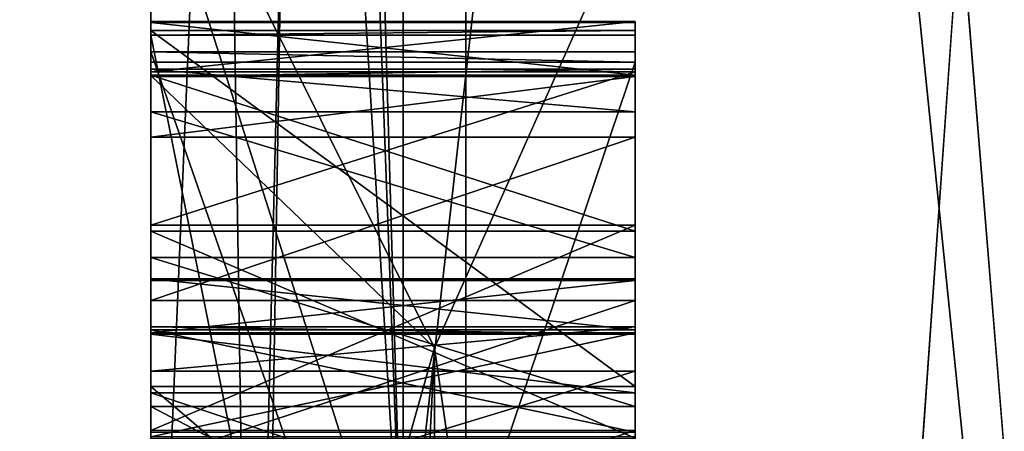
# Model space of a CAD drawing. Header units: millimetres. Extents: x -125 to 171, y -35 to 1363.
# Tile 213 of 656: x 114.9729 to 115.1762, y 16.7653 to 16.8503. Entities that reach past the tile are written whole.
import ezdxf

# ---------------------------------------------------------------- set-up
doc = ezdxf.new("R2010")
doc.units = ezdxf.units.MM
doc.header["$LTSCALE"] = 65.185185
for name, color, linetype in [('128', 7, 'CONTINUOUS'), ('131', 7, 'CONTINUOUS'), ('132', 7, 'CONTINUOUS'), ('135', 7, 'CONTINUOUS'), ('140', 7, 'CONTINUOUS'), ('141', 7, 'CONTINUOUS'), ('150', 7, 'CONTINUOUS'), ('151', 7, 'CONTINUOUS'), ('165', 7, 'CONTINUOUS'), ('166', 7, 'CONTINUOUS'), ('167', 7, 'CONTINUOUS'), ('168', 7, 'CONTINUOUS'), ('169', 7, 'CONTINUOUS'), ('172', 7, 'CONTINUOUS'), ('173', 7, 'CONTINUOUS'), ('174', 7, 'CONTINUOUS'), ('175', 7, 'CONTINUOUS'), ('176', 7, 'CONTINUOUS'), ('177', 7, 'CONTINUOUS'), ('178', 7, 'CONTINUOUS'), ('179', 7, 'CONTINUOUS'), ('2', 7, 'CONTINUOUS'), ('215', 7, 'CONTINUOUS'), ('216', 7, 'CONTINUOUS'), ('217', 7, 'CONTINUOUS'), ('218', 7, 'CONTINUOUS'), ('244', 7, 'CONTINUOUS'), ('245', 7, 'CONTINUOUS'), ('246', 7, 'CONTINUOUS'), ('247', 7, 'CONTINUOUS'), ('248', 7, 'CONTINUOUS'), ('249', 7, 'CONTINUOUS'), ('250', 7, 'CONTINUOUS'), ('251', 7, 'CONTINUOUS'), ('272', 7, 'CONTINUOUS'), ('273', 7, 'CONTINUOUS'), ('285', 7, 'CONTINUOUS'), ('286', 7, 'CONTINUOUS'), ('287', 7, 'CONTINUOUS'), ('3', 7, 'CONTINUOUS'), ('68', 7, 'CONTINUOUS'), ('681', 7, 'CONTINUOUS'), ('683', 7, 'CONTINUOUS'), ('685', 7, 'CONTINUOUS'), ('689', 7, 'CONTINUOUS')]:
    doc.layers.add(name, color=color, linetype=linetype)

msp = doc.modelspace()

# ---------------------------------------------------------------- linework, layer by layer
at = {"layer": '128', "linetype": 'CONTINUOUS'}
for points in [[(115, 16.9, 0), (115, 16.57504, -3.29821), (115, 16.84146, -0.53795), (115, 16.9, 0)], [(115, 16.9, 0), (115, 16.84146, -0.53795), (115, 16.84361, -0.47548), (115, 16.9, 0)], [(115, 16.9, 0), (115, 16.84361, -0.47548), (115, 16.84967, -0.10671), (115, 16.9, 0)], [(115, 16.76547, 0.0708), (115, 16.9, 0), (115, 16.80787, 0.03933), (115, 16.76547, 0.0708)], [(115, 16.9, 0), (115, 16.76547, 0.0708), (115, 16.68943, 0.1927), (115, 16.9, 0)], [(115, 16.80787, 0.03933), (115, 16.9, 0), (115, 16.83951, -0.01291), (115, 16.80787, 0.03933)], [(115, 16.83951, -0.01291), (115, 16.9, 0), (115, 16.84989, -0.06505), (115, 16.83951, -0.01291)], [(115, 16.84989, -0.06505), (115, 16.9, 0), (115, 16.84967, -0.10671), (115, 16.84989, -0.06505)], [(115, 16.84707, 0.32013), (115, 16.9, 0), (115, 16.84803, 0.25764), (115, 16.84707, 0.32013)], [(115, 16.9, 0), (115, 16.84707, 0.32013), (115, 16.83125, 0.5278), (115, 16.9, 0)], [(115, 16.84803, 0.25764), (115, 16.9, 0), (115, 16.77453, 0.194), (115, 16.84803, 0.25764)], [(115, 16.77453, 0.194), (115, 16.9, 0), (115, 16.68943, 0.1927), (115, 16.77453, 0.194)], [(115, 16.83853, 0.62186), (115, 16.9, 0), (115, 16.84002, 0.58022), (115, 16.83853, 0.62186)], [(115, 16.84002, 0.58022), (115, 16.9, 0), (115, 16.83125, 0.5278), (115, 16.84002, 0.58022)], [(115, 16.9, 0), (115, 16.83853, 0.62186), (115, 16.83873, 0.62188), (115, 16.9, 0)], [(115, 16.84967, -0.10671), (115, 16.84361, -0.47548), (115, 16.83877, -0.15874), (115, 16.84967, -0.10671)], [(115, 16.84707, 0.32013), (115, 16.34713, 0.31248), (115, 16.47386, 0.40038), (115, 16.84707, 0.32013)], [(115, 16.50576, 0.40152), (115, 16.84707, 0.32013), (115, 16.47386, 0.40038), (115, 16.50576, 0.40152)], [(115, 16.84707, 0.32013), (115, 16.50576, 0.40152), (115, 16.68612, 0.41838), (115, 16.84707, 0.32013)], [(115, 16.83125, 0.5278), (115, 16.84707, 0.32013), (115, 16.80121, 0.47461), (115, 16.83125, 0.5278)], [(115, 16.80121, 0.47461), (115, 16.84707, 0.32013), (115, 16.77043, 0.44224), (115, 16.80121, 0.47461)], [(115, 16.77043, 0.44224), (115, 16.84707, 0.32013), (115, 16.71802, 0.41952), (115, 16.77043, 0.44224)], [(115, 16.71802, 0.41952), (115, 16.84707, 0.32013), (115, 16.68612, 0.41838), (115, 16.71802, 0.41952)], [(115, 16.55655, -0.4656), (115, 16.56013, -0.3615), (115, 16.84361, -0.47548), (115, 16.55655, -0.4656)], [(115, 16.84361, -0.47548), (115, 16.56013, -0.3615), (115, 16.63606, -0.27229), (115, 16.84361, -0.47548)], [(115, 16.83877, -0.15874), (115, 16.84361, -0.47548), (115, 16.80659, -0.21066), (115, 16.83877, -0.15874)], [(115, 16.80659, -0.21066), (115, 16.84361, -0.47548), (115, 16.76388, -0.2417), (115, 16.80659, -0.21066)], [(115, 16.76388, -0.2417), (115, 16.84361, -0.47548), (115, 16.71058, -0.26226), (115, 16.76388, -0.2417)], [(115, 16.71058, -0.26226), (115, 16.84361, -0.47548), (115, 16.63606, -0.27229), (115, 16.71058, -0.26226)], [(115, 16.84146, -0.53795), (115, 16.57504, -3.29821), (115, 16.5458, -0.77792), (115, 16.84146, -0.53795)], [(115, 16.57504, 3.29821), (115, 16.83873, 0.62188), (115, 16.83853, 0.62186), (115, 16.57504, 3.29821)], [(115, 16.82604, 0.67354), (115, 16.57504, 3.29821), (115, 16.83853, 0.62186), (115, 16.82604, 0.67354)], [(115, 15.97954, 3.17967), (115, 16.57504, 3.29821), (115, 16.82604, 0.67354), (115, 15.97954, 3.17967)], [(115, 16.79229, 0.72445), (115, 15.97954, 3.17967), (115, 16.82604, 0.67354), (115, 16.79229, 0.72445)], [(115, 16.66883, -0.10579), (115, 16.66909, -0.05371), (115, 16.79675, -0.05436), (115, 16.66883, -0.10579)], [(115, 16.79675, -0.05436), (115, 16.66909, -0.05371), (115, 16.78627, -0.02306), (115, 16.79675, -0.05436)], [(115, 16.79643, -0.11686), (115, 16.66883, -0.10579), (115, 16.79675, -0.05436), (115, 16.79643, -0.11686)], [(115, 16.78563, -0.14806), (115, 16.66883, -0.10579), (115, 16.79643, -0.11686), (115, 16.78563, -0.14806)], [(115, 16.75928, 0.75454), (115, 15.97954, 3.17967), (115, 16.79229, 0.72445), (115, 16.75928, 0.75454)], [(115, 16.66909, -0.05371), (115, 16.65872, -0.00157), (115, 16.78627, -0.02306), (115, 16.66909, -0.05371)], [(115, 16.78627, -0.02306), (115, 16.65872, -0.00157), (115, 16.76515, 0.0083), (115, 16.78627, -0.02306)], [(115, 16.65792, -0.15782), (115, 16.66883, -0.10579), (115, 16.78563, -0.14806), (115, 16.65792, -0.15782)], [(115, 16.7642, -0.1792), (115, 16.65792, -0.15782), (115, 16.78563, -0.14806), (115, 16.7642, -0.1792)], [(115, 16.76547, 0.0708), (115, 16.73361, 0.08138), (115, 16.68943, 0.1927), (115, 16.76547, 0.0708)]]:
    msp.add_3dface(points, dxfattribs=at)
at = {"layer": '131', "linetype": 'CONTINUOUS'}
for points in [[(115, 15.32351, -12.66878), (115, 18.9108, -6.13917), (115.06504, 19.04759, -6.19583), (115, 15.32351, -12.66878)], [(115.06504, 15.42833, -12.77363), (115, 15.32351, -12.66878), (115.06504, 19.04759, -6.19583), (115.06504, 15.42833, -12.77363)], [(115.21787, 17.59196, -9.68461), (115.06504, 15.42833, -12.77363), (115.06504, 19.04759, -6.19583), (115.21787, 17.59196, -9.68461)], [(115.21787, 16.24944, 11.79934), (115.21787, 18.17305, 8.54453), (115.06504, 18.12532, 8.52478), (115.21787, 16.24944, 11.79934)], [(115.06504, 18.12532, 8.52478), (115, 17.9888, 8.46823), (115.06504, 13.71336, 14.59941), (115.06504, 18.12532, 8.52478)], [(115.21787, 16.24944, 11.79934), (115.06504, 18.12532, 8.52478), (115.06504, 13.71336, 14.59941), (115.21787, 16.24944, 11.79934)], [(115, 17.9888, 8.46823), (115, 13.60891, 14.49501), (115.06504, 13.71336, 14.59941), (115, 17.9888, 8.46823)], [(115.21787, 17.59196, -9.68461), (115.21787, 15.46496, -12.81029), (115.06504, 15.42833, -12.77363), (115.21787, 17.59196, -9.68461)]]:
    msp.add_3dface(points, dxfattribs=at)
at = {"layer": '132', "linetype": 'CONTINUOUS'}
for points in [[(115.05208, 16.72405, 8.23839), (115, 18.49744, 3.23214), (115.05208, 18.57309, 1.61413), (115.05208, 16.72405, 8.23839)], [(115.18118, 17.86944, 5.08398), (115.05208, 16.72405, 8.23839), (115.05208, 18.57309, 1.61413), (115.18118, 17.86944, 5.08398)], [(115, 18.11642, 4.93934), (115, 18.49744, 3.23214), (115.05208, 16.72405, 8.23839), (115, 18.11642, 4.93934)], [(115, 17.57819, 6.60372), (115, 18.11642, 4.93934), (115.05208, 16.72405, 8.23839), (115, 17.57819, 6.60372)], [(115, 17.39512, -7.07189), (115, 16.6616, -8.65984), (115.05208, 17.89453, -5.22979), (115, 17.39512, -7.07189)], [(115, 16.6616, -8.65984), (115, 15.7835, -10.17266), (115.05208, 17.89453, -5.22979), (115, 16.6616, -8.65984)], [(115.05208, 17.89453, -5.22979), (115, 15.7835, -10.17266), (115.05208, 14.78073, -11.362), (115.05208, 17.89453, -5.22979)], [(115.18118, 16.63066, -8.28161), (115.18118, 17.86924, -5.08469), (115.05208, 17.89453, -5.22979), (115.18118, 16.63066, -8.28161)], [(115.18118, 16.63066, -8.28161), (115.05208, 17.89453, -5.22979), (115.05208, 14.78073, -11.362), (115.18118, 16.63066, -8.28161)], [(115.18118, 17.86944, 5.08398), (115.18118, 16.63098, 8.28096), (115.05208, 16.72405, 8.23839), (115.18118, 17.86944, 5.08398)], [(115, 16.88743, 8.21075), (115, 17.57819, 6.60372), (115.05208, 16.72405, 8.23839), (115, 16.88743, 8.21075)], [(115, 16.05015, 9.74652), (115, 16.88743, 8.21075), (115.05208, 16.72405, 8.23839), (115, 16.05015, 9.74652)]]:
    msp.add_3dface(points, dxfattribs=at)
at = {"layer": '135', "linetype": 'CONTINUOUS'}
for points in [[(115.2, 15.79834, 6.54389), (115.2, 17.1), (115.05858, 16.78252, 2.95921), (115.2, 15.79834, 6.54389)], [(115.2, 17.1), (115.2, 15.79834, -6.54389), (115.05858, 16.78252, -2.95921), (115.2, 17.1)], [(115.2, 17.1), (115.05858, 16.78252, -2.95921), (115.05858, 16.78252, 2.95921), (115.2, 17.1)], [(115, 16.57504, -3.29821), (115, 16.9, 0), (115.05858, 16.78252, -2.95921), (115, 16.57504, -3.29821)], [(115, 16.9, 0), (115, 16.83873, 0.62188), (115.05858, 16.78252, 2.95921), (115, 16.9, 0)], [(115.05858, 16.78252, -2.95921), (115, 16.9, 0), (115.05858, 16.78252, 2.95921), (115.05858, 16.78252, -2.95921)], [(115, 16.57504, 3.29821), (115.05858, 16.78252, 2.95921), (115, 16.83873, 0.62188), (115, 16.57504, 3.29821)], [(115.05858, 14.7583, -8.52071), (115, 16.57504, -3.29821), (115.05858, 16.78252, -2.95921), (115.05858, 14.7583, -8.52071)], [(115, 16.57504, 3.29821), (115, 15.61266, 6.46954), (115.05858, 16.78252, 2.95921), (115, 16.57504, 3.29821)], [(115.05858, 16.78252, 2.95921), (115, 15.61266, 6.46954), (115.05858, 14.7583, 8.52071), (115.05858, 16.78252, 2.95921)], [(115.2, 15.79834, 6.54389), (115.05858, 16.78252, 2.95921), (115.05858, 14.7583, 8.52071), (115.2, 15.79834, 6.54389)], [(115.2, 15.79834, -6.54389), (115.05858, 14.7583, -8.52071), (115.05858, 16.78252, -2.95921), (115.2, 15.79834, -6.54389)]]:
    msp.add_3dface(points, dxfattribs=at)
at = {"layer": '140', "linetype": 'CONTINUOUS'}
for points in [[(115.1, 16.84361, -0.47548), (115.1, 16.84146, -0.53795), (115.1, 16.75641, -0.53502), (115.1, 16.84361, -0.47548)], [(115.1, 16.55655, -0.4656), (115.1, 16.84361, -0.47548), (115.1, 16.75641, -0.53502), (115.1, 16.55655, -0.4656)], [(115.1, 16.84146, -0.53795), (115.1, 16.5458, -0.77792), (115.1, 16.75641, -0.53502), (115.1, 16.84146, -0.53795)]]:
    msp.add_3dface(points, dxfattribs=at)
at = {"layer": '141', "linetype": 'CONTINUOUS'}
for points in [[(115, 16.84146, -0.53795), (115, 16.5458, -0.77792), (115.1, 16.84146, -0.53795), (115, 16.84146, -0.53795)], [(115.1, 16.84146, -0.53795), (115, 16.5458, -0.77792), (115.1, 16.5458, -0.77792), (115.1, 16.84146, -0.53795)]]:
    msp.add_3dface(points, dxfattribs=at)
at = {"layer": '150', "linetype": 'CONTINUOUS'}
for points in [[(115, 16.55655, -0.4656), (115, 16.84361, -0.47548), (115.1, 16.55655, -0.4656), (115, 16.55655, -0.4656)], [(115, 16.84361, -0.47548), (115.1, 16.84361, -0.47548), (115.1, 16.55655, -0.4656), (115, 16.84361, -0.47548)]]:
    msp.add_3dface(points, dxfattribs=at)
at = {"layer": '151', "linetype": 'CONTINUOUS'}
for points in [[(115, 16.84361, -0.47548), (115, 16.84146, -0.53795), (115.1, 16.84146, -0.53795), (115, 16.84361, -0.47548)], [(115, 16.84361, -0.47548), (115.1, 16.84146, -0.53795), (115.1, 16.84361, -0.47548), (115, 16.84361, -0.47548)]]:
    msp.add_3dface(points, dxfattribs=at)
at = {"layer": '165', "linetype": 'CONTINUOUS'}
for points in [[(115, 16.7642, -0.1792), (115, 16.78563, -0.14806), (115.1, 16.78563, -0.14806), (115, 16.7642, -0.1792)], [(115.1, 16.7642, -0.1792), (115, 16.7642, -0.1792), (115.1, 16.78563, -0.14806), (115.1, 16.7642, -0.1792)]]:
    msp.add_3dface(points, dxfattribs=at)
at = {"layer": '166', "linetype": 'CONTINUOUS'}
for points in [[(115, 16.78563, -0.14806), (115, 16.79643, -0.11686), (115.1, 16.79643, -0.11686), (115, 16.78563, -0.14806)], [(115.1, 16.78563, -0.14806), (115, 16.78563, -0.14806), (115.1, 16.79643, -0.11686), (115.1, 16.78563, -0.14806)]]:
    msp.add_3dface(points, dxfattribs=at)
at = {"layer": '167', "linetype": 'CONTINUOUS'}
for points in [[(115, 16.79643, -0.11686), (115, 16.79675, -0.05436), (115.1, 16.79675, -0.05436), (115, 16.79643, -0.11686)], [(115.1, 16.79643, -0.11686), (115, 16.79643, -0.11686), (115.1, 16.79675, -0.05436), (115.1, 16.79643, -0.11686)]]:
    msp.add_3dface(points, dxfattribs=at)
at = {"layer": '168', "linetype": 'CONTINUOUS'}
for points in [[(115, 16.79675, -0.05436), (115, 16.78627, -0.02306), (115.1, 16.78627, -0.02306), (115, 16.79675, -0.05436)], [(115.1, 16.79675, -0.05436), (115, 16.79675, -0.05436), (115.1, 16.78627, -0.02306), (115.1, 16.79675, -0.05436)]]:
    msp.add_3dface(points, dxfattribs=at)
at = {"layer": '169', "linetype": 'CONTINUOUS'}
for points in [[(115, 16.78627, -0.02306), (115, 16.76515, 0.0083), (115.1, 16.76515, 0.0083), (115, 16.78627, -0.02306)], [(115.1, 16.78627, -0.02306), (115, 16.78627, -0.02306), (115.1, 16.76515, 0.0083), (115.1, 16.78627, -0.02306)]]:
    msp.add_3dface(points, dxfattribs=at)
at = {"layer": '172', "linetype": 'CONTINUOUS'}
for points in [[(115, 16.73361, 0.08138), (115, 16.76547, 0.0708), (115.1, 16.76547, 0.0708), (115, 16.73361, 0.08138)], [(115.1, 16.73361, 0.08138), (115, 16.73361, 0.08138), (115.1, 16.76547, 0.0708), (115.1, 16.73361, 0.08138)]]:
    msp.add_3dface(points, dxfattribs=at)
at = {"layer": '173', "linetype": 'CONTINUOUS'}
for points in [[(115, 16.76547, 0.0708), (115, 16.80787, 0.03933), (115.1, 16.80787, 0.03933), (115, 16.76547, 0.0708)], [(115.1, 16.76547, 0.0708), (115, 16.76547, 0.0708), (115.1, 16.80787, 0.03933), (115.1, 16.76547, 0.0708)]]:
    msp.add_3dface(points, dxfattribs=at)
at = {"layer": '174', "linetype": 'CONTINUOUS'}
for points in [[(115, 16.80787, 0.03933), (115, 16.83951, -0.01291), (115.1, 16.83951, -0.01291), (115, 16.80787, 0.03933)], [(115.1, 16.80787, 0.03933), (115, 16.80787, 0.03933), (115.1, 16.83951, -0.01291), (115.1, 16.80787, 0.03933)]]:
    msp.add_3dface(points, dxfattribs=at)
at = {"layer": '175', "linetype": 'CONTINUOUS'}
for points in [[(115, 16.83951, -0.01291), (115, 16.84989, -0.06505), (115.1, 16.84989, -0.06505), (115, 16.83951, -0.01291)], [(115.1, 16.83951, -0.01291), (115, 16.83951, -0.01291), (115.1, 16.84989, -0.06505), (115.1, 16.83951, -0.01291)]]:
    msp.add_3dface(points, dxfattribs=at)
at = {"layer": '176', "linetype": 'CONTINUOUS'}
for points in [[(115, 16.84989, -0.06505), (115, 16.84967, -0.10671), (115.1, 16.84967, -0.10671), (115, 16.84989, -0.06505)], [(115.1, 16.84989, -0.06505), (115, 16.84989, -0.06505), (115.1, 16.84967, -0.10671), (115.1, 16.84989, -0.06505)]]:
    msp.add_3dface(points, dxfattribs=at)
at = {"layer": '177', "linetype": 'CONTINUOUS'}
for points in [[(115, 16.84967, -0.10671), (115, 16.83877, -0.15874), (115.1, 16.83877, -0.15874), (115, 16.84967, -0.10671)], [(115.1, 16.84967, -0.10671), (115, 16.84967, -0.10671), (115.1, 16.83877, -0.15874), (115.1, 16.84967, -0.10671)]]:
    msp.add_3dface(points, dxfattribs=at)
at = {"layer": '178', "linetype": 'CONTINUOUS'}
for points in [[(115, 16.83877, -0.15874), (115, 16.80659, -0.21066), (115.1, 16.80659, -0.21066), (115, 16.83877, -0.15874)], [(115.1, 16.83877, -0.15874), (115, 16.83877, -0.15874), (115.1, 16.80659, -0.21066), (115.1, 16.83877, -0.15874)]]:
    msp.add_3dface(points, dxfattribs=at)
at = {"layer": '179', "linetype": 'CONTINUOUS'}
for points in [[(115, 16.80659, -0.21066), (115, 16.76388, -0.2417), (115.1, 16.76388, -0.2417), (115, 16.80659, -0.21066)], [(115.1, 16.80659, -0.21066), (115, 16.80659, -0.21066), (115.1, 16.76388, -0.2417), (115.1, 16.80659, -0.21066)]]:
    msp.add_3dface(points, dxfattribs=at)
at = {"layer": '2', "color": 7, "linetype": 'CONTINUOUS', "true_color": 0xe0f2ff}
for points in [[(115, 15.32351, -12.66878), (115, 17.75343, -10.25016), (115, 18.9108, -6.13917), (115, 15.32351, -12.66878)], [(115, 17.9888, 8.46823), (115, 17.75343, 10.25016), (115, 13.60891, 14.49501), (115, 17.9888, 8.46823)], [(115, 17.75343, 10.25016), (115, 13.17724, 15.70383), (115, 13.60891, 14.49501), (115, 17.75343, 10.25016)], [(115, 13.17724, -15.70383), (115, 17.75343, -10.25016), (115, 15.32351, -12.66878), (115, 13.17724, -15.70383)], [(115, 17.61923, -6.41288), (115, 16.23801, -9.37494), (115, 17.39512, -7.07189), (115, 17.61923, -6.41288)], [(115, 16.23801, 9.37494), (115, 17.61923, 6.41288), (115, 16.88743, 8.21075), (115, 16.23801, 9.37494)], [(115, 17.39512, -7.07189), (115, 16.23801, -9.37494), (115, 16.6616, -8.65984), (115, 17.39512, -7.07189)], [(115, 16.05015, 9.74652), (115, 16.23801, 9.37494), (115, 16.88743, 8.21075), (115, 16.05015, 9.74652)]]:
    msp.add_3dface(points, dxfattribs=at)
at = {"layer": '215', "linetype": 'CONTINUOUS'}
for points in [[(115, 16.34713, 0.31248), (115, 16.84707, 0.32013), (115.1, 16.34713, 0.31248), (115, 16.34713, 0.31248)], [(115.1, 16.34713, 0.31248), (115, 16.84707, 0.32013), (115.1, 16.84707, 0.32013), (115.1, 16.34713, 0.31248)]]:
    msp.add_3dface(points, dxfattribs=at)
at = {"layer": '216', "linetype": 'CONTINUOUS'}
for points in [[(115, 16.84707, 0.32013), (115, 16.84803, 0.25764), (115.1, 16.84803, 0.25764), (115, 16.84707, 0.32013)], [(115.1, 16.84707, 0.32013), (115, 16.84707, 0.32013), (115.1, 16.84803, 0.25764), (115.1, 16.84707, 0.32013)]]:
    msp.add_3dface(points, dxfattribs=at)
at = {"layer": '217', "linetype": 'CONTINUOUS'}
for points in [[(115, 16.84803, 0.25764), (115, 16.77453, 0.194), (115.1, 16.77453, 0.194), (115, 16.84803, 0.25764)], [(115.1, 16.84803, 0.25764), (115, 16.84803, 0.25764), (115.1, 16.77453, 0.194), (115.1, 16.84803, 0.25764)]]:
    msp.add_3dface(points, dxfattribs=at)
at = {"layer": '218', "linetype": 'CONTINUOUS'}
for points in [[(115, 16.77453, 0.194), (115, 16.68943, 0.1927), (115.1, 16.68943, 0.1927), (115, 16.77453, 0.194)], [(115.1, 16.77453, 0.194), (115, 16.77453, 0.194), (115.1, 16.68943, 0.1927), (115.1, 16.77453, 0.194)]]:
    msp.add_3dface(points, dxfattribs=at)
at = {"layer": '244', "linetype": 'CONTINUOUS'}
for points in [[(115, 16.75928, 0.75454), (115, 16.79229, 0.72445), (115.1, 16.79229, 0.72445), (115, 16.75928, 0.75454)], [(115.1, 16.75928, 0.75454), (115, 16.75928, 0.75454), (115.1, 16.79229, 0.72445), (115.1, 16.75928, 0.75454)]]:
    msp.add_3dface(points, dxfattribs=at)
at = {"layer": '245', "linetype": 'CONTINUOUS'}
for points in [[(115, 16.79229, 0.72445), (115, 16.82604, 0.67354), (115.1, 16.82604, 0.67354), (115, 16.79229, 0.72445)], [(115.1, 16.79229, 0.72445), (115, 16.79229, 0.72445), (115.1, 16.82604, 0.67354), (115.1, 16.79229, 0.72445)]]:
    msp.add_3dface(points, dxfattribs=at)
at = {"layer": '246', "linetype": 'CONTINUOUS'}
for points in [[(115, 16.82604, 0.67354), (115, 16.83853, 0.62186), (115.1, 16.83853, 0.62186), (115, 16.82604, 0.67354)], [(115.1, 16.82604, 0.67354), (115, 16.82604, 0.67354), (115.1, 16.83853, 0.62186), (115.1, 16.82604, 0.67354)]]:
    msp.add_3dface(points, dxfattribs=at)
at = {"layer": '247', "linetype": 'CONTINUOUS'}
for points in [[(115, 16.83853, 0.62186), (115, 16.84002, 0.58022), (115.1, 16.84002, 0.58022), (115, 16.83853, 0.62186)], [(115.1, 16.83853, 0.62186), (115, 16.83853, 0.62186), (115.1, 16.84002, 0.58022), (115.1, 16.83853, 0.62186)]]:
    msp.add_3dface(points, dxfattribs=at)
at = {"layer": '248', "linetype": 'CONTINUOUS'}
for points in [[(115, 16.84002, 0.58022), (115, 16.83125, 0.5278), (115.1, 16.83125, 0.5278), (115, 16.84002, 0.58022)], [(115.1, 16.84002, 0.58022), (115, 16.84002, 0.58022), (115.1, 16.83125, 0.5278), (115.1, 16.84002, 0.58022)]]:
    msp.add_3dface(points, dxfattribs=at)
at = {"layer": '249', "linetype": 'CONTINUOUS'}
for points in [[(115, 16.83125, 0.5278), (115, 16.80121, 0.47461), (115.1, 16.80121, 0.47461), (115, 16.83125, 0.5278)], [(115.1, 16.83125, 0.5278), (115, 16.83125, 0.5278), (115.1, 16.80121, 0.47461), (115.1, 16.83125, 0.5278)]]:
    msp.add_3dface(points, dxfattribs=at)
at = {"layer": '250', "linetype": 'CONTINUOUS'}
for points in [[(115, 16.80121, 0.47461), (115, 16.77043, 0.44224), (115.1, 16.77043, 0.44224), (115, 16.80121, 0.47461)], [(115.1, 16.80121, 0.47461), (115, 16.80121, 0.47461), (115.1, 16.77043, 0.44224), (115.1, 16.80121, 0.47461)]]:
    msp.add_3dface(points, dxfattribs=at)
at = {"layer": '251', "linetype": 'CONTINUOUS'}
for points in [[(115, 16.77043, 0.44224), (115, 16.71802, 0.41952), (115.1, 16.71802, 0.41952), (115, 16.77043, 0.44224)], [(115.1, 16.77043, 0.44224), (115, 16.77043, 0.44224), (115.1, 16.71802, 0.41952), (115.1, 16.77043, 0.44224)]]:
    msp.add_3dface(points, dxfattribs=at)
at = {"layer": '272', "linetype": 'CONTINUOUS'}
for points in [[(115.1, 16.78538, 0.61997), (115, 16.78538, 0.61997), (115.1, 16.77326, 0.66123), (115.1, 16.78538, 0.61997)], [(115.1, 16.77326, 0.66123), (115, 16.78538, 0.61997), (115, 16.77326, 0.66123), (115.1, 16.77326, 0.66123)]]:
    msp.add_3dface(points, dxfattribs=at)
at = {"layer": '273', "linetype": 'CONTINUOUS'}
for points in [[(115.1, 16.77326, 0.66123), (115, 16.77326, 0.66123), (115.1, 16.73988, 0.70173), (115.1, 16.77326, 0.66123)], [(115.1, 16.73988, 0.70173), (115, 16.77326, 0.66123), (115, 16.73988, 0.70173), (115.1, 16.73988, 0.70173)]]:
    msp.add_3dface(points, dxfattribs=at)
at = {"layer": '285', "linetype": 'CONTINUOUS'}
for points in [[(115.1, 16.74731, 0.49353), (115, 16.74731, 0.49353), (115.1, 16.77772, 0.53631), (115.1, 16.74731, 0.49353)], [(115.1, 16.77772, 0.53631), (115, 16.74731, 0.49353), (115, 16.77772, 0.53631), (115.1, 16.77772, 0.53631)]]:
    msp.add_3dface(points, dxfattribs=at)
at = {"layer": '286', "linetype": 'CONTINUOUS'}
for points in [[(115.1, 16.77772, 0.53631), (115, 16.77772, 0.53631), (115.1, 16.78686, 0.57833), (115.1, 16.77772, 0.53631)], [(115.1, 16.78686, 0.57833), (115, 16.77772, 0.53631), (115, 16.78686, 0.57833), (115.1, 16.78686, 0.57833)]]:
    msp.add_3dface(points, dxfattribs=at)
at = {"layer": '287', "linetype": 'CONTINUOUS'}
for points in [[(115, 16.78538, 0.61997), (115.1, 16.78538, 0.61997), (115, 16.78686, 0.57833), (115, 16.78538, 0.61997)], [(115.1, 16.78538, 0.61997), (115.1, 16.78686, 0.57833), (115, 16.78686, 0.57833), (115.1, 16.78538, 0.61997)]]:
    msp.add_3dface(points, dxfattribs=at)
at = {"layer": '3', "color": 7, "linetype": 'CONTINUOUS', "true_color": 0xe0f2ff}
for points in [[(-99, 18.63522, -8.54276), (115, 17.75343, -10.25016), (75.00244, 16.80306, -11.74339), (-99, 18.63522, -8.54276)], [(-99, 16.17699, 12.59186), (115, 17.75343, 10.25016), (-99, 18.18772, 9.45817), (-99, 16.17699, 12.59186)], [(115, 13.17724, 15.70383), (115, 17.75343, 10.25016), (-99, 13.63263, 15.31018), (115, 13.17724, 15.70383)], [(-99, 13.63263, 15.31018), (115, 17.75343, 10.25016), (-99, 16.17699, 12.59186), (-99, 13.63263, 15.31018)], [(75.00244, 16.80306, -11.74339), (115, 17.75343, -10.25016), (77.77208, 16.69943, -11.89029), (75.00244, 16.80306, -11.74339)], [(115, 17.75343, -10.25016), (115, 13.17724, -15.70383), (77.77208, 16.69943, -11.89029), (115, 17.75343, -10.25016)]]:
    msp.add_3dface(points, dxfattribs=at)
at = {"layer": '68', "color": 7, "linetype": 'CONTINUOUS', "true_color": 0xe0f2ff}
for points in [[(115, 16.23801, -9.37494), (115, 17.61923, -6.41288), (114.79528, 16.99991, -7.41151), (115, 16.23801, -9.37494)], [(115, 17.61923, 6.41288), (115, 16.23801, 9.37494), (114.85, 16.9924, 7.56428), (115, 17.61923, 6.41288)], [(114.78142, 15.98743, -9.37099), (115, 16.23801, -9.37494), (114.79528, 16.99991, -7.41151), (114.78142, 15.98743, -9.37099)], [(114.85, 16.9924, 7.56428), (115, 16.23801, 9.37494), (114.85, 16.98334, 7.5846), (114.85, 16.9924, 7.56428)], [(114.85, 16.98334, 7.5846), (115, 16.23801, 9.37494), (114.84832, 16.13255, 9.25409), (114.85, 16.98334, 7.5846)]]:
    msp.add_3dface(points, dxfattribs=at)
at = {"layer": '681', "linetype": 'CONTINUOUS'}
for points in [[(115, 16.61527, 0.6139), (115, 16.78538, 0.61997), (115, 16.78686, 0.57833), (115, 16.61527, 0.6139)], [(115, 16.61676, 0.57226), (115, 16.61527, 0.6139), (115, 16.78686, 0.57833), (115, 16.61676, 0.57226)], [(115, 16.77772, 0.53631), (115, 16.61676, 0.57226), (115, 16.78686, 0.57833), (115, 16.77772, 0.53631)], [(115, 16.77326, 0.66123), (115, 16.78538, 0.61997), (115, 16.62442, 0.65592), (115, 16.77326, 0.66123)], [(115, 16.62442, 0.65592), (115, 16.78538, 0.61997), (115, 16.61527, 0.6139), (115, 16.62442, 0.65592)], [(115, 16.62888, 0.531), (115, 16.61676, 0.57226), (115, 16.77772, 0.53631), (115, 16.62888, 0.531)], [(115, 16.74731, 0.49353), (115, 16.62888, 0.531), (115, 16.77772, 0.53631), (115, 16.74731, 0.49353)], [(115, 16.73988, 0.70173), (115, 16.77326, 0.66123), (115, 16.65483, 0.69869), (115, 16.73988, 0.70173)], [(115, 16.65483, 0.69869), (115, 16.77326, 0.66123), (115, 16.62442, 0.65592), (115, 16.65483, 0.69869)]]:
    msp.add_3dface(points, dxfattribs=at)
at = {"layer": '683', "linetype": 'CONTINUOUS'}
for points in [[(115.1, 16.83951, -0.01291), (115.1, 16.84989, -0.06505), (115.1, 16.84967, -0.10671), (115.1, 16.83951, -0.01291)], [(115.1, 16.83951, -0.01291), (115.1, 16.84967, -0.10671), (115.1, 16.83877, -0.15874), (115.1, 16.83951, -0.01291)], [(115.1, 16.80787, 0.03933), (115.1, 16.83951, -0.01291), (115.1, 16.83877, -0.15874), (115.1, 16.80787, 0.03933)], [(115.1, 16.80787, 0.03933), (115.1, 16.83877, -0.15874), (115.1, 16.80659, -0.21066), (115.1, 16.80787, 0.03933)], [(115.1, 16.79675, -0.05436), (115.1, 16.78627, -0.02306), (115.1, 16.80787, 0.03933), (115.1, 16.79675, -0.05436)], [(115.1, 16.79675, -0.05436), (115.1, 16.80787, 0.03933), (115.1, 16.80659, -0.21066), (115.1, 16.79675, -0.05436)], [(115.1, 16.78627, -0.02306), (115.1, 16.76547, 0.0708), (115.1, 16.80787, 0.03933), (115.1, 16.78627, -0.02306)], [(115.1, 16.79643, -0.11686), (115.1, 16.79675, -0.05436), (115.1, 16.80659, -0.21066), (115.1, 16.79643, -0.11686)], [(115.1, 16.79643, -0.11686), (115.1, 16.80659, -0.21066), (115.1, 16.76388, -0.2417), (115.1, 16.79643, -0.11686)], [(115.1, 16.78563, -0.14806), (115.1, 16.79643, -0.11686), (115.1, 16.76388, -0.2417), (115.1, 16.78563, -0.14806)], [(115.1, 16.78627, -0.02306), (115.1, 16.76515, 0.0083), (115.1, 16.76547, 0.0708), (115.1, 16.78627, -0.02306)], [(115.1, 16.7642, -0.1792), (115.1, 16.78563, -0.14806), (115.1, 16.76388, -0.2417), (115.1, 16.7642, -0.1792)], [(115.1, 16.76515, 0.0083), (115.1, 16.73361, 0.08138), (115.1, 16.76547, 0.0708), (115.1, 16.76515, 0.0083)]]:
    msp.add_3dface(points, dxfattribs=at)
at = {"layer": '685', "linetype": 'CONTINUOUS'}
for points in [[(115.1, 16.84707, 0.32013), (115.1, 16.84803, 0.25764), (115.1, 16.77453, 0.194), (115.1, 16.84707, 0.32013)], [(115.1, 16.34713, 0.31248), (115.1, 16.84707, 0.32013), (115.1, 16.34809, 0.24999), (115.1, 16.34713, 0.31248)], [(115.1, 16.84707, 0.32013), (115.1, 16.77453, 0.194), (115.1, 16.76293, 0.25633), (115.1, 16.84707, 0.32013)], [(115.1, 16.84707, 0.32013), (115.1, 16.76293, 0.25633), (115.1, 16.34809, 0.24999), (115.1, 16.84707, 0.32013)], [(115.1, 16.77453, 0.194), (115.1, 16.68943, 0.1927), (115.1, 16.76293, 0.25633), (115.1, 16.77453, 0.194)]]:
    msp.add_3dface(points, dxfattribs=at)
at = {"layer": '689', "linetype": 'CONTINUOUS'}
for points in [[(115.1, 16.83853, 0.62186), (115.1, 16.84002, 0.58022), (115.1, 16.83125, 0.5278), (115.1, 16.83853, 0.62186)], [(115.1, 16.82604, 0.67354), (115.1, 16.83853, 0.62186), (115.1, 16.83125, 0.5278), (115.1, 16.82604, 0.67354)], [(115.1, 16.82604, 0.67354), (115.1, 16.83125, 0.5278), (115.1, 16.80121, 0.47461), (115.1, 16.82604, 0.67354)], [(115.1, 16.79229, 0.72445), (115.1, 16.82604, 0.67354), (115.1, 16.80121, 0.47461), (115.1, 16.79229, 0.72445)], [(115.1, 16.79229, 0.72445), (115.1, 16.80121, 0.47461), (115.1, 16.78686, 0.57833), (115.1, 16.79229, 0.72445)], [(115.1, 16.80121, 0.47461), (115.1, 16.77043, 0.44224), (115.1, 16.78686, 0.57833), (115.1, 16.80121, 0.47461)], [(115.1, 16.75928, 0.75454), (115.1, 16.79229, 0.72445), (115.1, 16.77326, 0.66123), (115.1, 16.75928, 0.75454)], [(115.1, 16.79229, 0.72445), (115.1, 16.78538, 0.61997), (115.1, 16.77326, 0.66123), (115.1, 16.79229, 0.72445)], [(115.1, 16.78538, 0.61997), (115.1, 16.79229, 0.72445), (115.1, 16.78686, 0.57833), (115.1, 16.78538, 0.61997)], [(115.1, 16.77043, 0.44224), (115.1, 16.77772, 0.53631), (115.1, 16.78686, 0.57833), (115.1, 16.77043, 0.44224)], [(115.1, 16.77043, 0.44224), (115.1, 16.74731, 0.49353), (115.1, 16.77772, 0.53631), (115.1, 16.77043, 0.44224)], [(115.1, 16.75928, 0.75454), (115.1, 16.77326, 0.66123), (115.1, 16.73988, 0.70173), (115.1, 16.75928, 0.75454)], [(115.1, 16.77043, 0.44224), (115.1, 16.71802, 0.41952), (115.1, 16.74731, 0.49353), (115.1, 16.77043, 0.44224)]]:
    msp.add_3dface(points, dxfattribs=at)

doc.saveas('drawing.dxf')
